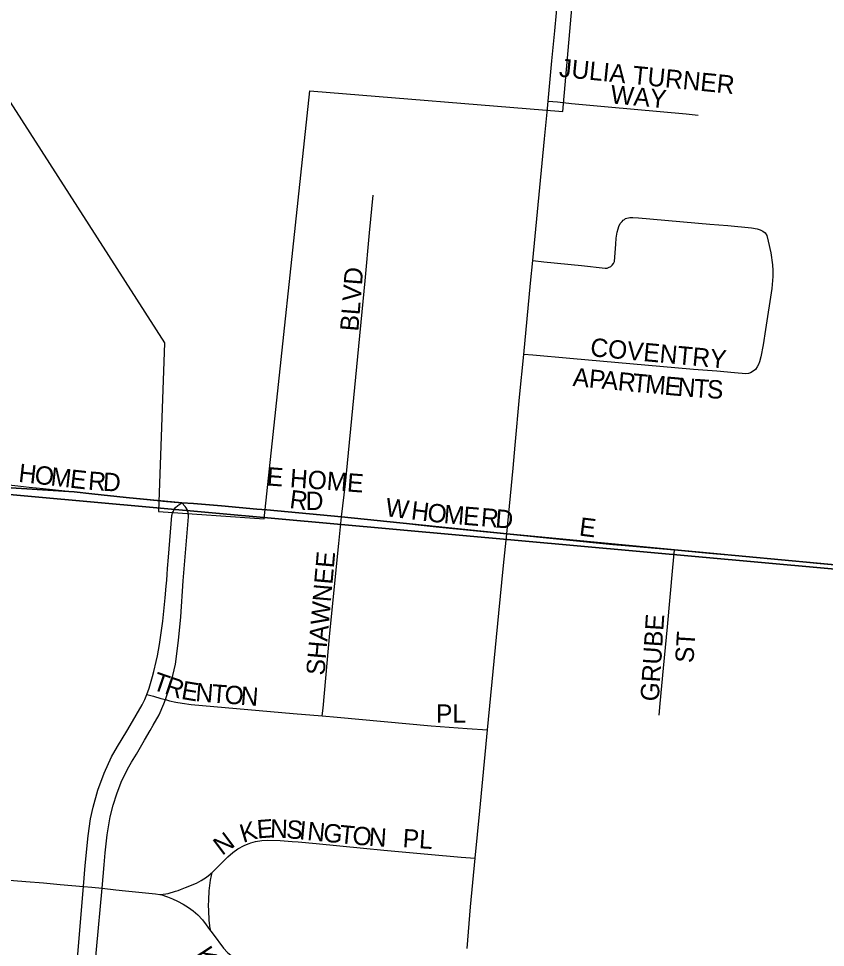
# Model space of a CAD drawing. Extents: x 1410790 to 1770854, y 566777 to 831614.
# Drawn here: x 1601638 to 1603836, y 712950 to 715480 of the extents above; entities that cross this region are included whole.
import ezdxf

# ---------------------------------------------------------------- set-up
doc = ezdxf.new("R2010")
doc.units = 0
for name, color, linetype in [('GM_X_City_Street', 7, 'Continuous'), ('GM_X_City_Street_Text', 7, 'Continuous'), ('GM_X_Corporation', 7, 'Continuous'), ('GM_X_County_Road', 7, 'Continuous'), ('GM_X_Section', 7, 'Continuous'), ('GM_X_State_Route', 7, 'Continuous'), ('GM_X_Township', 7, 'Continuous')]:
    doc.layers.add(name, color=color, linetype=linetype)

msp = doc.modelspace()

# ---------------------------------------------------------------- linework, layer by layer
at = {"layer": 'GM_X_City_Street'}
for points in [[(1603080.4, 715255.3), (1603105.6, 715252.8), (1603144.1, 715249), (1603243.6, 715239.7), (1603456.2, 715220.1), (1603488.9, 715217.1)], [(1602517.3, 714122.8), (1602528.6, 714212.4), (1602582.2, 714765.9), (1602594.2, 714896.3), (1602603.8, 714999.2)], [(1603038.6, 714820.7), (1603068.5, 714817.6), (1603170.9, 714807.2), (1603235.7, 714800), (1603241.4, 714800.4), (1603245.3, 714801.5), (1603251, 714804.4), (1603255.3, 714808.3), (1603258.4, 714813), (1603260.8, 714818.1), (1603265.1, 714865.4), (1603266.2, 714881.7), (1603268.5, 714897.8), (1603271.1, 714907.1), (1603273.2, 714913.4), (1603277.1, 714921.3), (1603281.7, 714927.1), (1603285, 714930.6), (1603288.5, 714933), (1603291.6, 714935.1), (1603294.8, 714936.3), (1603299.2, 714937.6), (1603303.1, 714938), (1603310.9, 714938.4), (1603326.9, 714937.1), (1603521.1, 714919.8), (1603569.7, 714915.9), (1603634.3, 714909.5), (1603650.3, 714907), (1603658.2, 714904.8), (1603665, 714901.1), (1603671.4, 714896.2), (1603675.8, 714889.1), (1603680.3, 714873.5), (1603686.7, 714841.7), (1603691.3, 714809.6), (1603692.5, 714793.4), (1603692.4, 714777.2), (1603689.7, 714744.9), (1603672.4, 714633), (1603665.8, 714591), (1603659.8, 714558.5), (1603656, 714545), (1603653.3, 714537.8), (1603649.8, 714531.4), (1603645, 714524.3), (1603639.3, 714519.3), (1603632.1, 714515.1), (1603626.1, 714513.2), (1603619, 714512.4), (1603587.8, 714515.3), (1603540, 714519.1), (1603476.8, 714523.8), (1603139.6, 714554.3), (1603039.1, 714563.1), (1603013.8, 714565.3)], [(1601441.1, 714227.7), (1601473.5, 714224.4), (1601536.5, 714217.1), (1601586.5, 714212.4), (1601636, 714207.2), (1601666.2, 714203.6), (1601704.8, 714199.9), (1601789.2, 714190.6), (1601837.1, 714185.3), (1601914.3, 714177.2)], [(1601914.3, 714177.2), (1601930.8, 714175.5), (1602024.8, 714166.2)], [(1601987.2, 713639.2), (1601993.4, 713656.4), (1602002.8, 713687.5), (1602006.4, 713701.6), (1602012.9, 713729), (1602016, 713743.9), (1602021.6, 713774.7), (1602026.6, 713806.3), (1602030.7, 713838.1), (1602037.5, 713901.9), (1602040.2, 713933.9), (1602041.4, 713949.9), (1602042.6, 713965.8), (1602043.8, 713981.6), (1602046.3, 714013), (1602055.7, 714126.1), (1602056, 714128.9), (1602057.4, 714133.7), (1602059.5, 714138.6), (1602061.6, 714142.8), (1602065.1, 714147.7), (1602071.5, 714153.5), (1602082.8, 714161.3)], [(1602037.7, 713624.7), (1602049.7, 713659.5), (1602058.4, 713690.5), (1602065, 713721.7), (1602073.4, 713785.8), (1602079.5, 713850.6), (1602086.5, 713948.8), (1602100.6, 714122.4), (1602100.5, 714126.3), (1602099.3, 714134.5), (1602096.9, 714142.8), (1602094.3, 714147.5), (1602091.6, 714151.2), (1602082.8, 714161.3)], [(1602302.7, 714142.4), (1602314.3, 714141.4), (1602400.6, 714134.3), (1602467.3, 714128.1), (1602517.3, 714122.8)], [(1602465, 713580.2), (1602467.1, 713601.7), (1602486.1, 713805.7), (1602509.9, 714049.9), (1602517.3, 714122.8)], [(1602517.3, 714122.8), (1602645.4, 714109.8), (1602775.1, 714095.8), (1602968.2, 714076.1)], [(1602968.2, 714076.1), (1603257, 714047.3), (1603290.4, 714044.2), (1603371.8, 714037.6), (1603424.4, 714032.7)], [(1603382.7, 713582.1), (1603385.7, 713614.3), (1603395, 713710.8), (1603406, 713822.7), (1603420.2, 713984.7), (1603424.4, 714032.7)], [(1603424.4, 714032.7), (1603518.2, 714024), (1603664.8, 714010.6), (1603811.3, 713996.7), (1604071.7, 713973.2), (1604201.8, 713960.4), (1604271.8, 713954.7)], [(1601814.5, 713115.5), (1601819.3, 713173.1), (1601827.6, 713253.5), (1601834.1, 713300.3), (1601840.7, 713331.6), (1601854.1, 713378.3), (1601871.2, 713424.3), (1601891.3, 713468.7), (1601907.2, 713497.2), (1601932.9, 713539.2), (1601941.4, 713554.1), (1601958.1, 713582.2), (1601974.8, 713610.9), (1601981.6, 713625.2), (1601987.2, 713639.2)], [(1601987.2, 713639.2), (1602005.1, 713633.9), (1602025.3, 713628), (1602037.7, 713624.7)], [(1601865.2, 713110.9), (1601871.1, 713175), (1601873.7, 713207.5), (1601879.2, 713256.8), (1601887.7, 713305.3), (1601895.7, 713337.2), (1601905.8, 713368.5), (1601917.6, 713399.6), (1601931.1, 713428), (1601938.3, 713441.7), (1601945.5, 713454), (1601958.6, 713476.3), (1601981, 713514.7), (1601996.3, 713540.8), (1602004.5, 713555.4), (1602020.4, 713583.7), (1602033.4, 713613.4), (1602037.7, 713624.7)], [(1602037.7, 713624.7), (1602048.7, 713621.8), (1602066.6, 713617.9), (1602083.7, 713614.7), (1602107.7, 713611.8), (1602385.6, 713586.9), (1602465, 713580.2)], [(1602465, 713580.2), (1602506.1, 713576.8), (1602761.5, 713553.6), (1602859.9, 713546.3), (1602915.6, 713542.2)], [(1602164.7, 713153.8), (1602184.2, 713173.4), (1602207.9, 713197), (1602221.4, 713208), (1602235.4, 713217.9), (1602252.3, 713227.2), (1602263.2, 713232), (1602266.3, 713233.3), (1602270.7, 713234.8), (1602282.9, 713238), (1602300.2, 713241.1), (1602317.2, 713242.2), (1602350.6, 713241.1), (1602383.2, 713238.7), (1602399.5, 713237.3), (1602448.6, 713233.2), (1602577.1, 713219.8), (1602633, 713214.8), (1602753, 713204.1), (1602843.5, 713196), (1602881.7, 713192.6)], [(1602025.6, 713093.9), (1602045.7, 713097.1), (1602065.1, 713102.6), (1602072.2, 713104.6), (1602078.8, 713107.2), (1602092.8, 713112.7), (1602122.5, 713125.2), (1602135.4, 713131.9), (1602149.5, 713140.8), (1602159.4, 713149.1), (1602162.5, 713151.7), (1602164.7, 713153.8)], [(1602161.3, 712994.4), (1602160.5, 712998.5), (1602159.8, 713002.8), (1602159.1, 713006.7), (1602158.7, 713009.9), (1602157.3, 713023.4), (1602155.7, 713051.5), (1602155, 713063.5), (1602155.6, 713079.6), (1602157.1, 713104.2), (1602159.9, 713125.5), (1602160.8, 713133.3), (1602163.2, 713145.9), (1602164.7, 713153.8)], [(1601601.9, 713133.9), (1601624.1, 713131.7), (1601657.3, 713129.3), (1601705.6, 713125.6), (1601750.9, 713121.1), (1601814.5, 713115.5)], [(1601778.7, 712715.5), (1601799, 712931.8), (1601814.5, 713115.5)], [(1601798.8, 712401.6), (1601834.6, 712776.7), (1601865.2, 713110.9)], [(1601814.5, 713115.5), (1601837.3, 713113.8)], [(1601837.3, 713113.8), (1601865.2, 713110.9)], [(1601865.2, 713110.9), (1601902.4, 713106.7), (1601929.2, 713103.8), (1602010.4, 713095.5), (1602022.5, 713094.2), (1602025.6, 713093.9)], [(1602025.6, 713093.9), (1602043.8, 713087.5), (1602057.1, 713082.3), (1602070.6, 713076), (1602086.3, 713067.7), (1602100.9, 713058.3), (1602113.4, 713049.5), (1602125.9, 713038.5), (1602138.9, 713024.5), (1602148.8, 713011.4), (1602153.2, 713005.3), (1602157.8, 712998.9), (1602161.3, 712994.4)], [(1602161.3, 712994.4), (1602167.7, 712986.1), (1602195.8, 712948), (1602206.9, 712936.2), (1602220.8, 712924.8), (1602231.5, 712917), (1602244.1, 712910.3), (1602256.2, 712905.4), (1602274.1, 712899.8), (1602300.9, 712894.7), (1602333, 712891.4), (1602398, 712885.7), (1602542.3, 712872.1), (1602654.3, 712862.3), (1602741.8, 712854.6), (1602802.9, 712849.3), (1602848.8, 712845.3)]]:
    msp.add_lwpolyline(points, dxfattribs=at)
at = {"layer": 'GM_X_Corporation'}
msp.add_lwpolyline([(1602018.7, 714137.1), (1602306.9, 714117.1), (1602431.6, 715283.3), (1603120.4, 715226.7), (1603168.2, 715777.8), (1603125.6, 715781.5), (1603195.2, 716516.7), (1601889.5, 716618), (1601841.9, 716393.6), (1601557, 716405.2), (1601369.8, 716161), (1601263.3, 715311.8), (1601591.9, 715287.9), (1602035.7, 714597)], close=True, dxfattribs=at)
at = {"layer": 'GM_X_County_Road'}
for points in [[(1602024.8, 714166.2), (1602030.8, 714165.6), (1602082.8, 714161.3)], [(1602082.8, 714161.3), (1602114.2, 714158.7), (1602190.7, 714152.5), (1602286.5, 714143.7), (1602302.7, 714142.4)]]:
    msp.add_lwpolyline(points, dxfattribs=at)
at = {"layer": 'GM_X_Section'}
for points in [[(1600348.4, 719616.3), (1605628.3, 719130), (1605148.2, 713864), (1599854.3, 714342.5)], [(1599854.3, 714342.5), (1605148.2, 713864), (1604648.8, 708516.3), (1599376.7, 708982.6)]]:
    msp.add_lwpolyline(points, close=True, dxfattribs=at)
at = {"layer": 'GM_X_State_Route'}
for points in [[(1603078.4, 715234.3), (1603078.5, 715234.9), (1603080.4, 715255.3), (1603090.8, 715365.2), (1603099, 715446.5), (1603126, 715741.7), (1603129.3, 715778.1)], [(1602984.8, 714254.9), (1602990.7, 714318.2), (1603002.4, 714449.1), (1603013.8, 714565.3), (1603032.8, 714759.6), (1603038.6, 714820.7), (1603070.2, 715152), (1603078.4, 715234.3)], [(1602859.4, 712946.5), (1602868.8, 713060.8), (1602881.7, 713192.6), (1602894.3, 713321.9), (1602915.6, 713542.2), (1602946.4, 713860.4), (1602959.2, 713989.8), (1602968.2, 714076.1), (1602984.8, 714254.9)]]:
    msp.add_lwpolyline(points, dxfattribs=at)
at = {"layer": 'GM_X_Township'}
for points in [[(1604201.8, 713960.4), (1603424.4, 714032.7), (1602968.2, 714076), (1602517.3, 714122.9), (1602314.3, 714141.4), (1602286.5, 714143.7), (1602190.7, 714152.5), (1602114.2, 714158.8), (1602082.7, 714161.3), (1601930.8, 714175.5), (1601837.1, 714185.4), (1601789.1, 714190.6), (1601314.8, 714221), (1599883.9, 714324.7), (1598425.6, 714508.9)], [(1598425.6, 714508.9), (1599883.9, 714324.7), (1601314.8, 714221), (1601789.1, 714190.6), (1601837.1, 714185.4), (1601930.8, 714175.5), (1602082.7, 714161.3), (1602114.2, 714158.8), (1602190.7, 714152.5), (1602286.5, 714143.7), (1602314.3, 714141.4), (1602517.3, 714122.9), (1602968.2, 714076), (1603424.4, 714032.7), (1604201.8, 713960.4)]]:
    msp.add_lwpolyline(points, dxfattribs=at)

# ---------------------------------------------------------------- texts
at = {"layer": 'GM_X_City_Street_Text'}
for s, rotation, p in [('JULIA TURNER', 354.2885, (1603108.9, 715321.8)), ('WAY', 354.8086, (1603248.8, 715249.2)), ('BLVD', 85.4883, (1602563.2, 714626.7)), ('COVENTRY', 354.74, (1603193.8, 714560.5)), ('A', 354.5939, (1603146.1, 714479.2)), ('P', 354.583, (1603189.9, 714475.1)), ('A', 354.5982, (1603225, 714471.8)), ('R', 354.6018, (1603268.8, 714467.6)), ('T', 354.583, (1603308.2, 714463.9)), ('M', 354.622, (1603343.3, 714460.6)), ('E', 354.9097, (1603396.1, 714455.6)), ('N', 355.3756, (1603431.6, 714452.4)), ('T', 356.0393, (1603476.1, 714448.9)), ('S', 356.8217, (1603512, 714446.4)), ('H', 353.5812, (1601635.9, 714218.2)), ('O', 353.5609, (1601679.7, 714213.3)), ('M', 353.5779, (1601723.4, 714208.3)), ('E', 353.5888, (1601775.9, 714202.4)), ('R', 355.5692, (1601825.9, 714196.9)), ('D', 356.784, (1601866.5, 714193.8)), ('E HOME', 355.6862, (1602312.7, 714208.5)), ('R', 352.4984, (1602374.1, 714147)), ('D', 359.5932, (1602419.9, 714141.4)), ('W', 352.9042, (1602635.3, 714124.9)), ('H', 352.8921, (1602705.2, 714116.2)), ('O', 353.785, (1602749.7, 714110.6)), ('M', 355.1899, (1602794.7, 714105.7)), ('E', 355.2533, (1602847.4, 714101.3)), ('R', 355.2343, (1602895.6, 714097.3)), ('D', 355.2291, (1602935.1, 714094)), ('E', 352.8783, (1603163.3, 714072)), ('SHAWNEE', 84.9604, (1602470.8, 713689.5)), ('GRUBE', 86.2657, (1603381.5, 713618.9)), ('ST', 86.4262, (1603476.2, 713723.5)), ('T', 340.9691, (1601999.3, 713653.6)), ('R', 341.2753, (1602032.8, 713642)), ('E', 350.4704, (1602078.9, 713627.1)), ('N', 355.4324, (1602118.3, 713620.7)), ('T', 355.5188, (1602162.2, 713617.2)), ('O', 355.5141, (1602197.3, 713614.5)), ('N', 355.5141, (1602241.1, 713611)), ('PL', 0, (1602774.9, 713561.7)), ('K', 16.7411, (1602249.4, 713234.3)), ('E', 4.5957, (1602288.8, 713246.5)), ('N', 357.9671, (1602322.3, 713249.2)), ('S', 354.9936, (1602365.6, 713247.7)), ('I', 354.3938, (1602400.6, 713244.7)), ('N', 354.417, (1602422.5, 713242.5)), ('G', 354.4177, (1602466.3, 713238.2)), ('T', 354.4172, (1602510, 713234)), ('O', 355.0372, (1602545.7, 713230.5)), ('N', 356.2548, (1602590.7, 713226.6)), ('N', 36.9223, (1602192.3, 713198.6)), ('PL', 356.4254, (1602683.1, 713222.9)), ('K', 303.5627, (1602117.6, 712931.5))]:
    msp.add_text(s, height=50, rotation=rotation, dxfattribs=at).set_placement(p)

doc.saveas('drawing.dxf')
